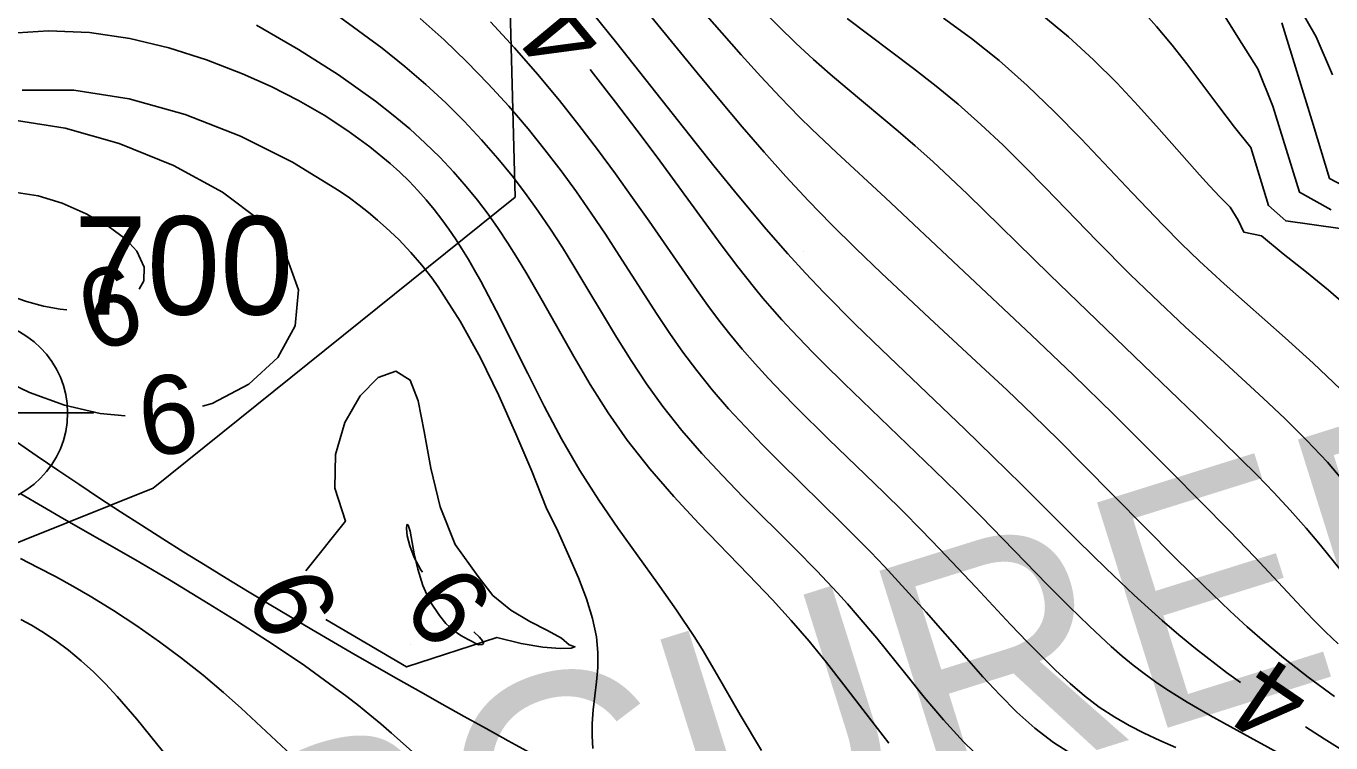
# Model space of a CAD drawing. Extents: x 2602990 to 2605851, y 618069 to 619180.
# Drawn here: x 2603770.24 to 2603803.4, y 618427.51 to 618445.72 of the extents above; entities that cross this region are included whole.
import ezdxf

# ---------------------------------------------------------------- set-up
doc = ezdxf.new("R2010")
doc.units = 0
for name, color, linetype in [('DTM Contours Major', 7, 'Continuous'), ('DTM Contours Major Text', 7, 'Continuous'), ('DTM Contours Minor', 7, 'Continuous'), ('DTM Contours Minor Text', 7, 'Continuous'), ('Exist DTM Breakline', 7, 'Continuous'), ('Exist DTM Breakline Cogo Number', 7, 'Continuous'), ('Exist DTM Breakline Cogo Point CELL', 7, 'Continuous'), ('Exist DTM Crownline', 7, 'Continuous'), ('Exist DTM QL2 LIDAR Elevation Point', 7, 'Continuous'), ('Exist Roads EOP', 7, 'Continuous'), ('PH Exist DTM Obscure Area', 7, 'Continuous'), ('PH Exist DTM Obscure Area Text', 7, 'Continuous')]:
    doc.layers.add(name, color=color, linetype=linetype)

# ---------------------------------------------------------------- blocks, each defined once
blk = doc.blocks.new('EXIST DTM BREAKLINE COGO POINT')
at = {"layer": 'Exist DTM Breakline Cogo Point CELL'}
blk.add_lwpolyline([(0, 0.06), (0, -0.06), (0, 0), (0.06, 0), (-0.06, 0)], dxfattribs=at)
blk.add_circle((0, 0), 0.04688, dxfattribs=at)

msp = doc.modelspace()

# ---------------------------------------------------------------- linework, layer by layer
at = {"layer": 'DTM Contours Major'}
for points in [[(2603786.141, 618445.938), (2603787.294, 618444.535), (2603787.867, 618443.842), (2603788.436, 618443.167), (2603788.996, 618442.518), (2603789.545, 618441.903), (2603790.125, 618441.281), (2603790.701, 618440.689), (2603791.326, 618440.07), (2603791.98, 618439.442), (2603793.201, 618438.302), (2603794.505, 618437.091), (2603795.169, 618436.467), (2603795.831, 618435.833), (2603796.472, 618435.205), (2603797.101, 618434.577), (2603799.447, 618432.205), (2603800.151, 618431.512), (2603800.838, 618430.858), (2603801.273, 618430.46), (2603801.721, 618430.066), (2603802.193, 618429.671), (2603802.822, 618429.177), (2603803.491, 618428.682)], [(2603770, 618441.49), (2603769.459, 618441.499), (2603768.996, 618441.431), (2603768.615, 618441.301), (2603768.322, 618441.12), (2603768.123, 618440.902), (2603768.024, 618440.659), (2603768.033, 618440.379), (2603768.153, 618440.094), (2603768.368, 618439.811), (2603768.664, 618439.537), (2603769.025, 618439.281), (2603769.437, 618439.049), (2603769.836, 618438.87), (2603770.254, 618438.721), (2603770.681, 618438.606), (2603771.109, 618438.528), (2603771.277, 618438.514)], [(2603773.117, 618439.039), (2603773.236, 618439.252), (2603773.238, 618439.599), (2603773.053, 618440), (2603772.773, 618440.31), (2603772.327, 618440.638), (2603771.771, 618440.951), (2603771.161, 618441.219), (2603770.552, 618441.409), (2603770, 618441.49)], [(2603780.745, 618430.745), (2603780.501, 618431.106), (2603780.321, 618431.508), (2603780.194, 618431.92), (2603780.106, 618432.308), (2603780, 618432.891), (2603779.953, 618433.042), (2603779.919, 618433.056), (2603779.908, 618432.956), (2603779.928, 618432.768), (2603779.991, 618432.514), (2603780.104, 618432.218), (2603780.276, 618431.901), (2603780.315, 618431.843)], [(2603770.101, 618432.194), (2603770.544, 618431.967), (2603770.987, 618431.733), (2603771.43, 618431.488), (2603771.873, 618431.232), (2603772.466, 618430.868), (2603773.053, 618430.482), (2603773.63, 618430.078), (2603774.193, 618429.659), (2603774.738, 618429.227), (2603775.261, 618428.785), (2603775.706, 618428.386), (2603776.981, 618427.2)], [(2603781.615, 618430.33), (2603781.759, 618430.193), (2603781.839, 618430.105), (2603781.868, 618430.044), (2603781.838, 618430.009), (2603781.737, 618430), (2603781.471, 618430.132), (2603781.288, 618430.237), (2603781.094, 618430.372), (2603780.907, 618430.54), (2603780.745, 618430.745)]]:
    msp.add_lwpolyline(points, dxfattribs=at)
at = {"layer": 'DTM Contours Minor'}
for points in [[(2603788.927, 618446.154), (2603789.359, 618445.718), (2603789.8, 618445.292), (2603790.249, 618444.877), (2603790.674, 618444.503), (2603791.105, 618444.137), (2603792.405, 618443.051), (2603792.833, 618442.681), (2603793.282, 618442.279), (2603793.724, 618441.868), (2603794.161, 618441.451), (2603796.254, 618439.404), (2603798.633, 618437.11), (2603800.645, 618435.174), (2603801.086, 618434.745), (2603801.521, 618434.311), (2603801.949, 618433.871), (2603802.366, 618433.424), (2603802.77, 618432.968), (2603803.136, 618432.532), (2603804.199, 618431.207)], [(2603798.561, 618446.169), (2603798.97, 618445.712), (2603799.363, 618445.241), (2603799.74, 618444.761), (2603800.55, 618443.68), (2603800.952, 618443.151), (2603801.363, 618442.64), (2603801.812, 618441.167), (2603802.25, 618440.774), (2603803.632, 618440.579)], [(2603800.538, 618446.231), (2603801.031, 618445.442), (2603801.544, 618444.636), (2603801.922, 618443.684), (2603802.597, 618441.501), (2603803.405, 618441.055)], [(2603802.532, 618446.302), (2603803.026, 618445.45), (2603803.438, 618444.484)], [(2603778.212, 618445.946), (2603779.286, 618445.159), (2603779.862, 618444.698), (2603780.401, 618444.236), (2603780.905, 618443.772), (2603781.377, 618443.305), (2603781.818, 618442.835), (2603782.232, 618442.36), (2603782.592, 618441.919), (2603782.932, 618441.472), (2603783.257, 618441.02), (2603783.568, 618440.562), (2603783.87, 618440.097), (2603784.164, 618439.624), (2603785.244, 618437.822), (2603785.618, 618437.222), (2603786.01, 618436.63), (2603786.425, 618436.053), (2603786.907, 618435.447), (2603787.414, 618434.863), (2603787.936, 618434.3), (2603788.465, 618433.756), (2603789.788, 618432.437), (2603790.334, 618431.879), (2603790.857, 618431.324), (2603791.11, 618431.044), (2603791.363, 618430.756), (2603791.859, 618430.168), (2603792.599, 618429.253), (2603793.066, 618428.671), (2603793.551, 618428.093), (2603794.059, 618427.536), (2603794.598, 618427.02)], [(2603780.258, 618445.915), (2603780.864, 618445.371), (2603781.441, 618444.817), (2603781.987, 618444.255), (2603782.505, 618443.686), (2603782.996, 618443.112), (2603783.426, 618442.579), (2603783.835, 618442.044), (2603784.227, 618441.507), (2603784.602, 618440.97), (2603784.964, 618440.433), (2603785.315, 618439.897), (2603786.276, 618438.397), (2603786.601, 618437.911), (2603786.934, 618437.433), (2603787.282, 618436.968), (2603787.678, 618436.477), (2603788.092, 618436), (2603788.52, 618435.536), (2603788.958, 618435.082), (2603789.401, 618434.636), (2603790.968, 618433.095), (2603791.698, 618432.359), (2603792.056, 618431.986), (2603792.412, 618431.603), (2603793.11, 618430.827), (2603794.136, 618429.659), (2603794.557, 618429.186), (2603794.983, 618428.727), (2603795.421, 618428.289), (2603795.875, 618427.882), (2603796.351, 618427.514), (2603796.855, 618427.195)], [(2603782.043, 618445.829), (2603782.65, 618445.171), (2603783.233, 618444.504), (2603783.792, 618443.83), (2603784.286, 618443.207), (2603784.761, 618442.586), (2603785.217, 618441.969), (2603785.654, 618441.361), (2603786.073, 618440.765), (2603787.295, 618439), (2603787.566, 618438.623), (2603787.84, 618438.255), (2603788.122, 618437.895), (2603788.438, 618437.513), (2603788.765, 618437.139), (2603789.104, 618436.77), (2603789.453, 618436.404), (2603789.812, 618436.039), (2603790.635, 618435.227), (2603792.045, 618433.86), (2603792.519, 618433.392), (2603792.989, 618432.919), (2603793.46, 618432.433), (2603794.377, 618431.461), (2603795.26, 618430.519), (2603795.689, 618430.07), (2603796.05, 618429.701), (2603796.409, 618429.349), (2603796.77, 618429.017), (2603797.136, 618428.706), (2603797.513, 618428.419), (2603797.904, 618428.158), (2603798.27, 618427.946), (2603798.651, 618427.751), (2603799.048, 618427.566), (2603799.46, 618427.386)], [(2603784.65, 618446.031), (2603785.25, 618445.288), (2603787.108, 618442.939), (2603787.718, 618442.174), (2603788.32, 618441.432), (2603789.051, 618440.561), (2603789.602, 618439.932), (2603790.045, 618439.448), (2603790.512, 618438.957), (2603791.311, 618438.152), (2603791.98, 618437.501), (2603794.093, 618435.483), (2603794.81, 618434.788), (2603795.534, 618434.072), (2603796.97, 618432.638), (2603797.684, 618431.938), (2603798.398, 618431.262), (2603799.111, 618430.617), (2603799.532, 618430.256), (2603799.958, 618429.906), (2603800.478, 618429.5), (2603800.744, 618429.3), (2603801.103, 618429.042)], [(2603787.422, 618446.122), (2603787.917, 618445.552), (2603788.413, 618444.991), (2603788.91, 618444.443), (2603789.405, 618443.915), (2603789.897, 618443.411), (2603790.21, 618443.103), (2603790.831, 618442.513), (2603792.076, 618441.36), (2603795.789, 618437.871), (2603796.846, 618436.863), (2603797.869, 618435.864), (2603799.343, 618434.391), (2603800.821, 618432.893), (2603801.462, 618432.227), (2603802.651, 618430.957), (2603802.95, 618430.645), (2603803.259, 618430.333), (2603803.581, 618430.023)], [(2603791.106, 618445.915), (2603792.793, 618444.644), (2603793.363, 618444.2), (2603793.924, 618443.738), (2603794.504, 618443.225), (2603795.067, 618442.694), (2603795.614, 618442.155), (2603796.145, 618441.614), (2603797.45, 618440.264), (2603798.299, 618439.411), (2603798.861, 618438.864), (2603799.705, 618438.071), (2603800.589, 618437.264), (2603801.678, 618436.271), (2603802.231, 618435.747), (2603802.777, 618435.203), (2603803.307, 618434.639), (2603803.811, 618434.051)], [(2603793.555, 618445.927), (2603794.265, 618445.405), (2603794.964, 618444.847), (2603795.683, 618444.213), (2603796.378, 618443.545), (2603797.052, 618442.858), (2603798.35, 618441.482), (2603799.134, 618440.663), (2603799.596, 618440.199), (2603800.059, 618439.752), (2603800.687, 618439.172), (2603802.239, 618437.797), (2603802.946, 618437.157), (2603803.638, 618436.494)], [(2603796.056, 618446.007), (2603796.73, 618445.448), (2603797.362, 618444.868), (2603797.954, 618444.277), (2603798.509, 618443.687), (2603799.031, 618443.107), (2603800.056, 618441.947), (2603800.316, 618441.661), (2603800.576, 618441.385), (2603800.838, 618441.118), (2603801.045, 618440.793), (2603801.187, 618440.482), (2603801.631, 618440.395), (2603802.188, 618439.938), (2603802.775, 618439.467), (2603803.338, 618439.008), (2603803.916, 618438.516)], [(2603802.147, 618445.806), (2603802.95, 618443.22), (2603803.365, 618441.85), (2603804.27, 618441.377)], [(2603769.762, 618445.535), (2603770.815, 618445.605), (2603771.856, 618445.557), (2603772.878, 618445.407), (2603773.871, 618445.172), (2603774.828, 618444.869), (2603775.74, 618444.514), (2603776.471, 618444.184), (2603777.162, 618443.831), (2603777.812, 618443.457), (2603778.418, 618443.064), (2603778.977, 618442.656), (2603779.489, 618442.233), (2603779.737, 618442.008), (2603779.972, 618441.779), (2603780.195, 618441.545), (2603780.409, 618441.305), (2603780.613, 618441.058), (2603780.809, 618440.805), (2603780.983, 618440.564), (2603781.152, 618440.316), (2603781.318, 618440.059), (2603781.48, 618439.795), (2603781.639, 618439.521), (2603781.798, 618439.237), (2603782.189, 618438.496), (2603782.987, 618436.893), (2603783.407, 618436.063), (2603783.847, 618435.236), (2603784.314, 618434.427), (2603784.792, 618433.678), (2603785.289, 618432.954), (2603786.289, 618431.564), (2603786.768, 618430.884), (2603787.218, 618430.207), (2603787.418, 618429.885), (2603787.803, 618429.234), (2603788.387, 618428.22), (2603788.932, 618427.318)], [(2603776.094, 618445.743), (2603777.164, 618445.13), (2603778.183, 618444.482), (2603779.121, 618443.815), (2603779.57, 618443.463), (2603779.99, 618443.109), (2603780.384, 618442.751), (2603780.753, 618442.389), (2603781.1, 618442.022), (2603781.426, 618441.649), (2603781.709, 618441.299), (2603781.979, 618440.942), (2603782.237, 618440.577), (2603782.486, 618440.203), (2603782.728, 618439.82), (2603782.966, 618439.425), (2603783.357, 618438.746), (2603784.156, 618437.329), (2603784.579, 618436.611), (2603785.03, 618435.898), (2603785.517, 618435.201), (2603786.091, 618434.47), (2603786.702, 618433.765), (2603787.334, 618433.083), (2603788.601, 618431.775), (2603789.205, 618431.141), (2603789.682, 618430.619), (2603790.137, 618430.093), (2603790.583, 618429.546), (2603791.023, 618428.982), (2603791.586, 618428.245), (2603792.167, 618427.503)], [(2603784.575, 618444.617), (2603784.661, 618444.51), (2603785.221, 618443.791), (2603785.759, 618443.082), (2603786.274, 618442.389), (2603787.905, 618440.164), (2603788.327, 618439.605), (2603788.749, 618439.071), (2603788.963, 618438.812), (2603789.201, 618438.534), (2603789.445, 618438.26), (2603789.697, 618437.986), (2603790.224, 618437.437), (2603790.502, 618437.157), (2603791.026, 618436.642), (2603793.32, 618434.437), (2603793.908, 618433.859), (2603794.498, 618433.265), (2603796.2, 618431.521), (2603796.739, 618430.979), (2603797.26, 618430.471), (2603797.541, 618430.207), (2603797.818, 618429.955), (2603798.095, 618429.714), (2603798.372, 618429.486), (2603798.652, 618429.267), (2603798.938, 618429.059), (2603799.201, 618428.881), (2603799.471, 618428.708), (2603799.749, 618428.539), (2603800.333, 618428.202), (2603801.344, 618427.641), (2603804.49, 618425.922)], [(2603770.144, 618444.092), (2603771.459, 618444.093), (2603772.857, 618443.874), (2603774.285, 618443.473), (2603775.687, 618442.925), (2603777.01, 618442.268), (2603778.198, 618441.538), (2603778.457, 618441.356), (2603778.706, 618441.171), (2603778.944, 618440.984), (2603779.173, 618440.794), (2603779.392, 618440.599), (2603779.709, 618440.296), (2603780.015, 618439.973), (2603780.295, 618439.646), (2603780.548, 618439.323), (2603780.71, 618439.1), (2603781.274, 618438.226), (2603781.786, 618437.295), (2603782.255, 618436.332), (2603782.689, 618435.363), (2603783.094, 618434.416), (2603783.456, 618433.49), (2603783.765, 618432.87), (2603784.033, 618432.265), (2603784.275, 618431.699), (2603784.479, 618431.168), (2603784.636, 618430.671), (2603784.737, 618430.205), (2603784.774, 618429.805), (2603784.769, 618429.423), (2603784.738, 618429.057), (2603784.651, 618428.349), (2603784.625, 618428), (2603784.624, 618427.683), (2603784.641, 618427.366)], [(2603770, 618443.32), (2603768.775, 618443.315), (2603767.735, 618443.166), (2603766.887, 618442.889), (2603766.242, 618442.501), (2603765.808, 618442.022), (2603765.597, 618441.468), (2603765.621, 618440.8), (2603765.885, 618440.089), (2603766.353, 618439.361), (2603766.99, 618438.64), (2603767.76, 618437.952), (2603768.628, 618437.32), (2603769.46, 618436.825), (2603770.329, 618436.41), (2603771.221, 618436.09), (2603772.122, 618435.88), (2603772.757, 618435.82)], [(2603774.726, 618436.067), (2603774.966, 618436.131), (2603775.904, 618436.627), (2603776.635, 618437.299), (2603777.081, 618438.11), (2603777.163, 618439.022), (2603776.804, 618440), (2603776.22, 618440.761), (2603775.236, 618441.502), (2603773.986, 618442.177), (2603772.607, 618442.736), (2603771.233, 618443.133), (2603770, 618443.32)], [(2603781.733, 618431.733), (2603781.147, 618432.553), (2603780.766, 618433.504), (2603780.525, 618434.491), (2603780.36, 618435.421), (2603780.207, 618436.198), (2603780, 618436.729), (2603779.634, 618436.95), (2603779.184, 618436.789), (2603778.728, 618436.327), (2603778.341, 618435.65), (2603778.103, 618434.839), (2603778.089, 618433.979), (2603778.356, 618433.138), (2603777.346, 618431.88)], [(2603770.11, 618433.834), (2603771.207, 618433.196), (2603773.019, 618432.156), (2603773.883, 618431.649), (2603774.761, 618431.121), (2603775.636, 618430.577), (2603776.493, 618430.025), (2603777.313, 618429.47), (2603778.082, 618428.918), (2603778.389, 618428.687), (2603778.686, 618428.456), (2603778.974, 618428.224), (2603779.254, 618427.992), (2603779.528, 618427.757), (2603780.054, 618427.289)], [(2603777.856, 618430.644), (2603779.909, 618429.438), (2603782.204, 618430.187), (2603782.821, 618430.031), (2603783.37, 618429.943), (2603783.809, 618429.91), (2603784.096, 618429.917), (2603784.188, 618429.952), (2603784.043, 618430), (2603783.847, 618430.17), (2603783.495, 618430.36), (2603783.046, 618430.591), (2603782.562, 618430.883), (2603782.105, 618431.257), (2603781.733, 618431.733)], [(2603770.104, 618430.647), (2603770.378, 618430.496), (2603770.643, 618430.336), (2603770.989, 618430.107), (2603771.322, 618429.86), (2603771.644, 618429.595), (2603771.956, 618429.312), (2603772.261, 618429.01), (2603772.56, 618428.689), (2603773.054, 618428.109), (2603774.056, 618426.873)], [(2603802.756, 618427.917), (2603803.225, 618427.614), (2603804.086, 618427.079)]]:
    msp.add_lwpolyline(points, dxfattribs=at)
at = {"layer": 'Exist DTM Breakline'}
for points in [[(2603855.563, 618358.479), (2603862.541, 618379.668), (2603863.479, 618393.143), (2603859.324, 618404.705), (2603850.242, 618413.937), (2603817.732, 618430.625), (2603801.671, 618450.879), (2603791.4, 618462.329), (2603774.148, 618477.183)], [(2603751.583, 618450.596), (2603768.954, 618435.891), (2603805.072, 618414.752), (2603828.46, 618387.458), (2603819.191, 618359.408), (2603788.513, 618315.278), (2603769.845, 618293.995), (2603740.578, 618255.58)]]:
    msp.add_spline(points, degree=3, dxfattribs=at)
at = {"layer": 'Exist DTM Crownline'}
msp.add_spline([(2603233.488, 618380.754), (2603285.185, 618400.095), (2603335.457, 618418.629), (2603390.812, 618439.069), (2603440.087, 618457.325), (2603493.996, 618477.231), (2603542.655, 618495.301), (2603600.808, 618516.867), (2603653.659, 618536.362), (2603706.222, 618555.742), (2603764.811, 618577.593), (2603823.52, 618599.847), (2603878.564, 618620.56), (2603937.951, 618643.078), (2603997.369, 618665.789), (2604036.209, 618680.665), (2604055.311, 618688.017)], degree=3, dxfattribs=at)
at = {"layer": 'Exist DTM QL2 LIDAR Elevation Point'}
for p, q in [((2603780, 618440), (2603780, 618440)), ((2603790, 618440), (2603790, 618440)), ((2603800, 618440), (2603800, 618440)), ((2603780, 618430), (2603780, 618430)), ((2603790, 618430), (2603790, 618430)), ((2603800, 618430), (2603800, 618430))]:
    msp.add_line(p, q, dxfattribs=at)
at = {"layer": 'Exist Roads EOP'}
for points in [[(2603230.17, 618389.98), (2603282.929, 618409.597), (2603332.773, 618427.868), (2603388.167, 618448.413), (2603437.203, 618466.721), (2603490.778, 618486.527), (2603539.039, 618504.558), (2603597.451, 618526.156), (2603651.053, 618545.972), (2603705.208, 618566.084), (2603762.02, 618587.183), (2603820.334, 618609.162), (2603876.341, 618629.99), (2603934.909, 618652.28), (2603996.409, 618675.568), (2604033.216, 618689.957), (2604052.01, 618697.199)], [(2604034.633, 618668.486), (2603984.89, 618650.123), (2603936.767, 618631.654), (2603888.195, 618613.335), (2603837.766, 618594.258), (2603782.918, 618573.705), (2603731.939, 618554.39), (2603671.126, 618532.171), (2603621.822, 618514.106), (2603561.545, 618491.877), (2603506.421, 618471.293), (2603452.163, 618451.33), (2603398.364, 618431.316), (2603341.431, 618410.355), (2603281.65, 618388.199), (2603223.033, 618366.475), (2603185.717, 618352.612)]]:
    msp.add_spline(points, degree=3, dxfattribs=at)
at = {"layer": 'PH Exist DTM Obscure Area'}
msp.add_lwpolyline([(2603735.721, 618393.583), (2603743.636, 618400.492), (2603752.843, 618407.533), (2603755.01, 618413.436), (2603756.674, 618422.155), (2603761.415, 618429.145), (2603773.469, 618433.984), (2603782.672, 618441.378), (2603782.467, 618449.017), (2603771.823, 618454.657), (2603757.611, 618453.437), (2603748.126, 618450.155), (2603742.925, 618442.336), (2603743.494, 618433.643), (2603746.298, 618424.858), (2603744.419, 618414.373), (2603733.488, 618403.786)], dxfattribs=at)

# ---------------------------------------------------------------- block references
at = {"layer": 'Exist DTM Breakline Cogo Point CELL', "xscale": 50, "yscale": 50}
msp.add_blockref('EXIST DTM BREAKLINE COGO POINT', (2603768.954, 618435.891), dxfattribs=at)

# ---------------------------------------------------------------- texts
at = {"layer": 'DTM Contours Major Text'}
for rotation, p in [(15.9305, (2603771.917, 618437.42)), (310.6567, (2603779.736, 618430.893))]:
    msp.add_text('6', height=2, rotation=rotation, dxfattribs=at).set_placement(p)
at = {"layer": 'DTM Contours Minor Text'}
for s, rotation, p in [('4', 129.6177, (2603785.132, 618445.528)), ('6', 7.1755, (2603773.231, 618434.766)), ('6', 292.4176, (2603775.82, 618431.373)), ('4', 145.7643, (2603803.025, 618428.928))]:
    msp.add_text(s, height=2, rotation=rotation, dxfattribs=at).set_placement(p)
at = {"layer": 'Exist DTM Breakline Cogo Number'}
msp.add_text('700', height=2.5, dxfattribs=at).set_placement((2603771.454, 618438.391))
at = {"layer": 'PH Exist DTM Obscure Area Text'}
msp.add_text('OBSCURED', height=6, rotation=17.4224, dxfattribs=at).set_placement((2603765.871, 618417.416))

doc.saveas('drawing.dxf')
